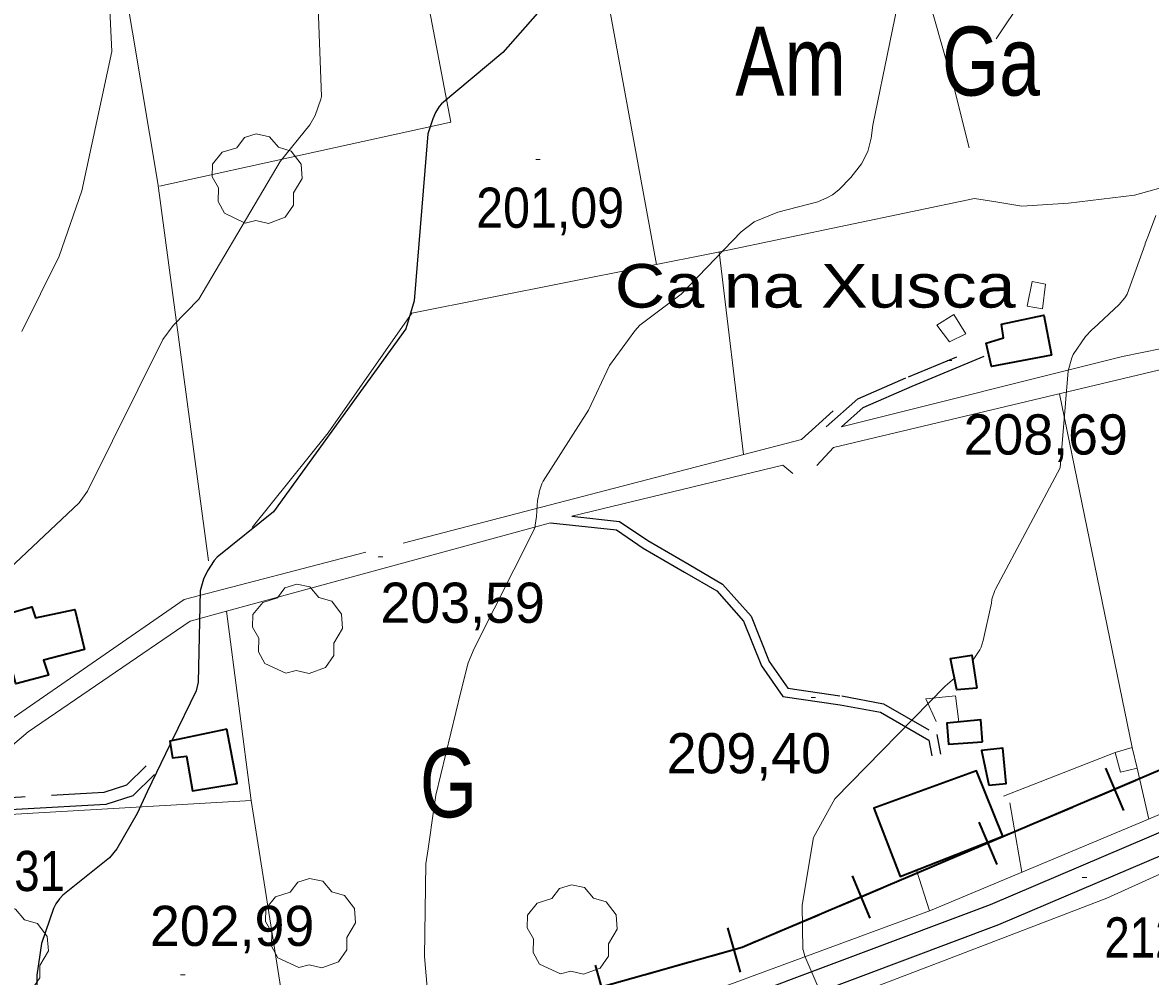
# Model space of a CAD drawing. Extents: x 480269 to 484877, y 4383588 to 4386804.
# Drawn here: x 482052.3 to 482297.9, y 4384906.7 to 4385114.4 of the extents above; entities that cross this region are included whole.
import ezdxf
from ezdxf.enums import TextEntityAlignment as Align

# ---------------------------------------------------------------- set-up
doc = ezdxf.new("R2010")
doc.units = 0
doc.header["$LTSCALE"] = 3.8
doc.linetypes.add('MEDIUM_DASHED', pattern=[4.5, 3, -1.5])
for name, color, linetype, lineweight in [('29', 7, 'Continuous', 13), ('34', 7, 'Continuous', 35), ('37', 7, 'Continuous', 25), ('38', 7, 'Continuous', 25), ('47', 7, 'Continuous', 35), ('51', 7, 'Continuous', 13), ('7', 7, 'Continuous', 13), ('8', 7, 'Continuous', 25), ('9', 7, 'Continuous', 13)]:
    doc.layers.add(name, color=color, linetype=linetype, lineweight=lineweight)
doc.layers.add('31', color=7, linetype='Continuous')
doc.layers.add('5', color=7, linetype='Continuous')

msp = doc.modelspace()

# ---------------------------------------------------------------- linework, layer by layer
at = {"layer": '29'}
for points in [[(482100.81, 4385070.77), (482096.27, 4385072.89), (482094.86, 4385075.43), (482094.96, 4385078.41), (482093.59, 4385080.82), (482093.63, 4385083.57), (482095.79, 4385086.17), (482098.98, 4385087.17), (482100.63, 4385089.36), (482103.2, 4385090.19), (482106.06, 4385089.54), (482108.01, 4385087.27), (482110.82, 4385086.45), (482112.95, 4385083.6), (482113.19, 4385080.47), (482111.31, 4385077.32), (482111.31, 4385074.64), (482109.49, 4385072.03), (482105.87, 4385070.69), (482103.1, 4385071.32)], [(482109.62, 4384972.75), (482105.08, 4384974.87), (482103.67, 4384977.41), (482103.77, 4384980.39), (482102.4, 4384982.8), (482102.44, 4384985.55), (482104.6, 4384988.15), (482107.79, 4384989.15), (482109.44, 4384991.34), (482112.01, 4384992.17), (482114.87, 4384991.52), (482116.82, 4384989.25), (482119.63, 4384988.43), (482121.76, 4384985.58), (482122, 4384982.45), (482120.12, 4384979.3), (482120.12, 4384976.62), (482118.3, 4384974.01), (482114.68, 4384972.67), (482111.91, 4384973.3)], [(482112.43, 4384908.66), (482107.89, 4384910.78), (482106.48, 4384913.32), (482106.58, 4384916.3), (482105.21, 4384918.71), (482105.25, 4384921.46), (482107.41, 4384924.06), (482110.6, 4384925.06), (482112.25, 4384927.25), (482114.82, 4384928.08), (482117.68, 4384927.43), (482119.63, 4384925.16), (482122.44, 4384924.34), (482124.57, 4384921.49), (482124.81, 4384918.36), (482122.93, 4384915.21), (482122.93, 4384912.53), (482121.11, 4384909.92), (482117.49, 4384908.58), (482114.72, 4384909.21)], [(482169.42, 4384907.28), (482164.88, 4384909.4), (482163.47, 4384911.94), (482163.57, 4384914.92), (482162.2, 4384917.33), (482162.24, 4384920.08), (482164.4, 4384922.68), (482167.59, 4384923.68), (482169.24, 4384925.87), (482171.81, 4384926.7), (482174.67, 4384926.05), (482176.62, 4384923.78), (482179.43, 4384922.96), (482181.56, 4384920.11), (482181.8, 4384916.98), (482179.92, 4384913.83), (482179.92, 4384911.15), (482178.1, 4384908.54), (482174.48, 4384907.2), (482171.71, 4384907.83)], [(482045.54, 4384902.57), (482041, 4384904.69), (482039.59, 4384907.23), (482039.69, 4384910.21), (482038.32, 4384912.62), (482038.36, 4384915.37), (482040.52, 4384917.97), (482043.71, 4384918.97), (482045.36, 4384921.16), (482047.93, 4384921.99), (482050.79, 4384921.34), (482052.74, 4384919.07), (482055.55, 4384918.25), (482057.68, 4384915.4), (482057.92, 4384912.27), (482056.04, 4384909.12), (482056.04, 4384906.44), (482054.22, 4384903.83), (482050.6, 4384902.49), (482047.83, 4384903.12)]]:
    msp.add_lwpolyline(points, close=True, dxfattribs=at)
at = {"layer": '34'}
for p, q in [((482288.17, 4384952.05), (482292.07, 4384942.85)), ((482294.72, 4384949.4), (482285.52, 4384945.49)), ((482280.92, 4384943.54), (482271.71, 4384939.63)), ((482260.55, 4384940.32), (482264.46, 4384931.12)), ((482267.11, 4384937.68), (482257.9, 4384933.77)), ((482253.3, 4384931.81), (482244.1, 4384927.9)), ((482232.94, 4384928.6), (482236.85, 4384919.39)), ((482239.5, 4384925.95), (482230.29, 4384922.04)), ((482225.69, 4384920.09), (482216.48, 4384916.18)), ((482205.85, 4384917.31), (482208.55, 4384907.68)), ((482176.97, 4384909.19), (482179.68, 4384899.56)), ((482197.57, 4384909.79), (482187.95, 4384907.08))]:
    msp.add_line(p, q, dxfattribs=at)
for points in [[(482722, 4385145), (482428, 4385006), (482209, 4384913), (481448, 4384699), (481251, 4384637), (481013, 4384577), (480976, 4384524), (480944, 4384410), (480887.47, 4384143.52)], [(482211.88, 4384914.22), (482209, 4384913), (482202.39, 4384911.14)]]:
    msp.add_lwpolyline(points, dxfattribs=at)
at = {"layer": '37'}
for points in [[(482665.02, 4385100.88), (482660.89, 4385100.07), (482651.33, 4385096.57), (482629.58, 4385086.93), (482544.75, 4385048.35), (482436.56, 4384999.17), (482341.52, 4384955.79), (482263.04, 4384922.33), (482203.61, 4384900), (482143.28, 4384880.75), (482098.94, 4384866.54), (482090.25, 4384863.43), (482087.37, 4384861.6), (482083.6, 4384858.82), (482077.57, 4384854.12), (482070.38, 4384846.8), (482067.65, 4384844.39), (482064.51, 4384842.26), (482062.72, 4384841.34), (482059.4, 4384840.45), (482053.86, 4384839.52), (482049.11, 4384839.97)], [(482667.94, 4385096.55), (482662.02, 4385095.42), (482653.11, 4385092.17), (482631.53, 4385082.6), (482546.72, 4385044.02), (482438.53, 4384994.84), (482343.44, 4384951.44), (482264.81, 4384917.92), (482205.17, 4384895.51), (482144.73, 4384876.23), (482100.46, 4384862.04), (482092.45, 4384859.17), (482089.99, 4384857.82), (482086.41, 4384854.99), (482080.74, 4384850.56), (482073.54, 4384843.24), (482070.27, 4384840.4), (482066.82, 4384838.04), (482064.5, 4384837.15), (482062.93, 4384836.62), (482060.6, 4384835.84), (482057.47, 4384835.15), (482054.04, 4384834.73), (482051.29, 4384834.81)]]:
    msp.add_lwpolyline(points, dxfattribs=at)
at = {"layer": '38', "linetype": 'MEDIUM_DASHED'}
for points in [[(482227.3, 4385026.4), (482234.2, 4385032.48), (482245.21, 4385037.28), (482260.88, 4385043.81)], [(482171.95, 4385006.92), (482182.3, 4385005.81), (482188.5, 4385001.63), (482197.45, 4384996.42), (482204.74, 4384992.17), (482210.97, 4384985.14), (482214.93, 4384975.29), (482218.99, 4384969.48), (482230.7, 4384967.79), (482239.79, 4384966.1), (482251.44, 4384959.38), (482252.24, 4384955.1)], [(482079.2, 4384952.57), (482074.91, 4384948.38), (482069.96, 4384946.77), (482052.09, 4384945.75), (482037.42, 4384944.97)]]:
    msp.add_lwpolyline(points, dxfattribs=at)
at = {"layer": '38'}
for points in [[(482230.65, 4385026.42), (482235.39, 4385030.61), (482246.07, 4385035.26), (482261.72, 4385041.78)], [(482167.26, 4385005.46), (482181.61, 4385003.93), (482187.47, 4384999.98), (482196.47, 4384994.74), (482203.49, 4384990.65), (482209.29, 4384984.11), (482213.22, 4384974.36), (482217.88, 4384967.68), (482230.39, 4384965.88), (482239.11, 4384964.25), (482249.69, 4384958.15), (482250.33, 4384954.74)], [(482081.03, 4384950.7), (482076.31, 4384946.08), (482070.45, 4384944.17), (482052.23, 4384943.14), (482034.83, 4384942.22)]]:
    msp.add_lwpolyline(points, dxfattribs=at)
at = {"layer": '47', "lineweight": 13}
for points in [[(482274.4, 4385052.12), (482271.07, 4385052.68), (482272.19, 4385058.07), (482275.04, 4385057.49)], [(482257.75, 4385046.64), (482254.19, 4385044.9), (482251.41, 4385048.56), (482255.1, 4385050.84)], [(482295.07, 4384952.09), (482291.4, 4384951.22), (482290.26, 4384955.47), (482293.95, 4384956.56)]]:
    msp.add_lwpolyline(points, close=True, dxfattribs=at)
at = {"layer": '47'}
for points in [[(482276.37, 4385042), (482263.34, 4385039.5), (482262.14, 4385044.64), (482265.93, 4385045.8), (482265.51, 4385048.73), (482274.73, 4385050.73)], [(482065.79, 4384977.94), (482056.88, 4384975.58), (482057.98, 4384972.33), (482050.83, 4384970.44), (482050.04, 4384973.52), (482046.84, 4384973.17), (482044.87, 4384980.12), (482047.39, 4384980.37), (482046.57, 4384985), (482054.3, 4384987.23), (482055.12, 4384984.83), (482063.65, 4384986.63)], [(482260.13, 4384969.47), (482255.75, 4384969.11), (482254.4, 4384975.97), (482259, 4384976.69)], [(482261.33, 4384957.81), (482261, 4384962.6), (482253.61, 4384961.87), (482253.93, 4384957.27)], [(482096.76, 4384960.55), (482084.35, 4384957.93), (482084.93, 4384954.32), (482088, 4384954.66), (482089.33, 4384947.12), (482099.06, 4384948.74)], [(482262.7, 4384948.4), (482266.51, 4384948.71), (482265.79, 4384956.39), (482261.14, 4384955.89)], [(482265.79, 4384937.24), (482260.04, 4384951.5), (482237.72, 4384943.34), (482243.42, 4384928.47)]]:
    msp.add_lwpolyline(points, close=True, dxfattribs=at)
at = {"layer": '51'}
for p, q in [((482264.33, 4385110.88), (482297.15, 4385160.27)), ((482209.29, 4385020.38), (482203.99, 4385064.49)), ((482278.1, 4385033.59), (482293.95, 4384956.56)), ((482167.26, 4385005.46), (482096.72, 4384986.24)), ((482290.26, 4384955.47), (482265.96, 4384945.99)), ((482295.07, 4384952.09), (482297.58, 4384940.98)), ((482102.07, 4384945.03), (482113.27, 4384873.98)), ((482267.31, 4384944.5), (482269.92, 4384929.41)), ((482247, 4384929.87), (482249.84, 4384921.02))]:
    msp.add_line(p, q, dxfattribs=at)
for points in [[(482092.78, 4384997.22), (482081.79, 4385079.44), (482072.6, 4385134.03), (482065.43, 4385184.55), (482169.43, 4385198.4), (482170.38, 4385178.05)], [(482126.58, 4385192.69), (482145.57, 4385092.7), (482082.11, 4385078.82)], [(482190.38, 4385061.77), (482177.24, 4385133.35), (482229.52, 4385141.74), (482241.64, 4385132.14), (482250.64, 4385116.21), (482255.23, 4385099.81), (482258.44, 4385087.15)], [(482666.31, 4385093.62), (482658.93, 4385092.06), (482647.58, 4385087.06), (482625.97, 4385077.26), (482542.35, 4385038.75), (482421.92, 4384984.21), (482288.41, 4384923.76), (482253.26, 4384910.27), (482212.32, 4384894.63), (482156.25, 4384876.38), (482103.52, 4384859.67), (482095.03, 4384857.1), (482089.09, 4384853.43), (482084, 4384849.35), (482078.07, 4384843.5), (482069.99, 4384837.03), (482062.86, 4384833.29), (482056.62, 4384831.76)], [(482230.65, 4385026.42), (482291.88, 4385041.7), (482304.73, 4385044.29), (482313.06, 4385046.11), (482316.32, 4385060.19), (482315.74, 4385063.47), (482313.63, 4385067.02), (482302.82, 4385079.16), (482294.46, 4385076.85), (482280.11, 4385075.08), (482269.89, 4385074.41), (482264.29, 4385075.4), (482259.61, 4385076.12), (482204.13, 4385064.51), (482137.04, 4385051.12), (482118.88, 4385025.12), (482102.28, 4385004.46)], [(482532.09, 4385046.96), (482419.65, 4384995.85), (482332.19, 4384955.71), (482297, 4384940.73), (482250, 4384921.07), (482196.42, 4384901.31), (482135.53, 4384881.34), (482044.68, 4384851.28), (482039.71, 4384851.24), (482029.82, 4384931.63), (482030.13, 4384932.83), (482030.77, 4384934), (482032.77, 4384936.12), (482033.95, 4384936.96), (482034.97, 4384937.2), (482036.93, 4384937.5)], [(482225.26, 4385017.96), (482228.9, 4385021.86), (482311.58, 4385041.57), (482327.35, 4385041.23), (482334.28, 4385041.43), (482347.62, 4385044.14)], [(482228.85, 4385029.88), (482221.9, 4385023.66), (482135.15, 4385001.03)], [(482171.95, 4385006.92), (482217.87, 4385018.05), (482220.05, 4385016.21)], [(482127.02, 4384999.07), (482087.46, 4384988.81), (482049.34, 4384962.39)], [(482036.93, 4384941.28), (482102.07, 4384945.03), (482096.72, 4384986.24), (482088.79, 4384984.05), (482053.55, 4384959.97), (482043.16, 4384951.23), (482037.42, 4384944.97)], [(482251.26, 4384962.25), (482249.02, 4384967.13), (482255.48, 4384967.84), (482256.21, 4384962.14)]]:
    msp.add_lwpolyline(points, dxfattribs=at)
at = {"layer": '7'}
for p, q in [((482164.05, 4385084.59), (482165.05, 4385084.59)), ((482253.66, 4385040.85), (482254.66, 4385040.85)), ((482129.74, 4384998.09), (482130.74, 4384998.09)), ((482224.01, 4384967.46), (482225.01, 4384967.46)), ((482283.08, 4384928.28), (482284.08, 4384928.28)), ((482086.69, 4384907.08), (482087.69, 4384907.08))]:
    msp.add_line(p, q, dxfattribs=at)
at = {"layer": '8'}
for points in [[(482186.02, 4385141.03), (482156.91, 4385107.88), (482143.57, 4385096.76), (482143.06, 4385096.14), (482142.22, 4385094.81), (482141.62, 4385093.49), (482140.56, 4385090.19), (482137.55, 4385053.8), (482135.73, 4385047.73), (482106.91, 4385007.92), (482094.65, 4384998), (482094.04, 4384997.29), (482092.55, 4384995.06), (482091.73, 4384993.2), (482090.99, 4384990.68), (482090.54, 4384970.83), (482090.07, 4384968.92), (482084.81, 4384958.03)], [(482084.45, 4384957.29), (482079.43, 4384946.9), (482077.25, 4384942.2), (482072.81, 4384934.48), (482071.2, 4384932.56), (482061.05, 4384924.45), (482060.34, 4384923.64), (482059.55, 4384922.51), (482059.07, 4384921.5), (482056.43, 4384913.88), (482055.42, 4384906.98), (482055.42, 4384904.42), (482056.56, 4384898.34), (482058.16, 4384893.3), (482063.87, 4384881.54), (482071.81, 4384869.28), (482076.2, 4384864.45), (482086.99, 4384856.2), (482088.12, 4384855.64), (482088.95, 4384855.48)]]:
    msp.add_lwpolyline(points, dxfattribs=at)
at = {"layer": '9'}
for points in [[(482115.94, 4385137.26), (482117.37, 4385098.32), (482117.24, 4385097.76), (482115.99, 4385094.2), (482114.86, 4385092.13), (482108.38, 4385084.16), (482090.7, 4385054.2), (482085.13, 4385048.47), (482082.83, 4385045.4), (482066.41, 4385012.38), (482064.6, 4385009.87), (482021.5, 4384969.28)], [(482070.51, 4385133.73), (482071.77, 4385108.13), (482065.21, 4385077.75), (482060.3, 4385063.54), (482052.14, 4385047.15)], [(482244.86, 4385128.14), (482237.47, 4385092.1), (482237.14, 4385089.23), (482236.36, 4385086.33), (482236.36, 4385086.32), (482235.01, 4385083.67), (482232.7, 4385080.7), (482230.06, 4385078.01), (482228.67, 4385076.94), (482227.58, 4385076.3), (482225.49, 4385075.41), (482216.81, 4385073.12), (482211.62, 4385071.05), (482211.6, 4385071.03), (482211.55, 4385070.99), (482208.82, 4385068.88), (482195.74, 4385055.28), (482186.71, 4385048.5), (482185.62, 4385047.33), (482180.11, 4385039.74), (482175.56, 4385029.99), (482165.65, 4385014.59), (482165.36, 4385013.95), (482164.8, 4385012.27), (482164.77, 4385011.95), (482164.44, 4385010.38), (482164.25, 4385006.89), (482163.95, 4385004.96), (482163.92, 4385004.72), (482163.67, 4385003.92), (482150.66, 4384978.12), (482149.31, 4384974.98), (482147.78, 4384968.69), (482142.32, 4384946.18), (482141.89, 4384943.2), (482140.61, 4384934.53)], [(482299.11, 4385072.38), (482297.31, 4385067.57), (482297.22, 4385067.41), (482296.81, 4385066.3), (482296.78, 4385066.14), (482292.85, 4385055.31), (482292.32, 4385054.48), (482291.15, 4385053), (482285.54, 4385047.84), (482285.36, 4385047.74), (482285.14, 4385047.55), (482283.76, 4385046.07), (482281.07, 4385042.12), (482280.79, 4385041.45), (482280.02, 4385038.62), (482278.28, 4385017.43), (482264.21, 4384991.05), (482264.05, 4384990.72), (482263.39, 4384988.84), (482263.35, 4384988.01), (482261.52, 4384979.84), (482261.04, 4384978.39), (482260.78, 4384977.84), (482259.2, 4384975.41)], [(482255.25, 4384971.65), (482253.24, 4384969.96), (482229.16, 4384945.42), (482224.54, 4384936.98), (482222.07, 4384922.26), (482222.24, 4384912.49), (482222.3, 4384912.48), (482222.68, 4384911.14), (482225.36, 4384904.92), (482226.18, 4384903.54), (482227.96, 4384902.25), (482229.43, 4384901.68), (482230.29, 4384901.48), (482231.41, 4384901.4), (482246.86, 4384902.44), (482280.87, 4384900.69), (482437.17, 4384918.01), (482497.27, 4384932.45), (482566, 4384941.35), (482663.63, 4384934.66), (482663.67, 4384934.68), (482667.28, 4384934.59)], [(482140.61, 4384934.53), (482140.09, 4384931.25), (482139.85, 4384911.06), (482140.41, 4384904.34)]]:
    msp.add_lwpolyline(points, dxfattribs=at)

# ---------------------------------------------------------------- texts
at = {"layer": '31', "width": 0.8}
for s, p in [('Am', (482219.57, 4385098.53)), ('Ga', (482263.2, 4385098.53)), ('G', (482145.06, 4384941.37))]:
    msp.add_text(s, height=15, dxfattribs=at).set_placement(p, align=Align.CENTER)
at = {"layer": '5', "width": 1.2}
msp.add_text('Ca na Xusca', height=9.5, dxfattribs=at).set_placement((482181.26, 4385052.35))
at = {"layer": '7'}
for s, width, p in [('201,09', 0.9, (482151.09, 4385069.73)), ('197,31', 0.85, (482031.12, 4384925.31)), ('212,81', 0.85, (482287.88, 4384910.84))]:
    msp.add_text(s, height=8.75, dxfattribs=dict(at, width=width)).set_placement(p)
for s, p in [('208,69', (482257.22, 4385020.36)), ('203,59', (482130.24, 4384983.72)), ('209,40', (482192.57, 4384950.95)), ('202,99', (482080.04, 4384913.36))]:
    msp.add_text(s, height=8.75, dxfattribs=at).set_placement(p)

doc.saveas('drawing.dxf')
